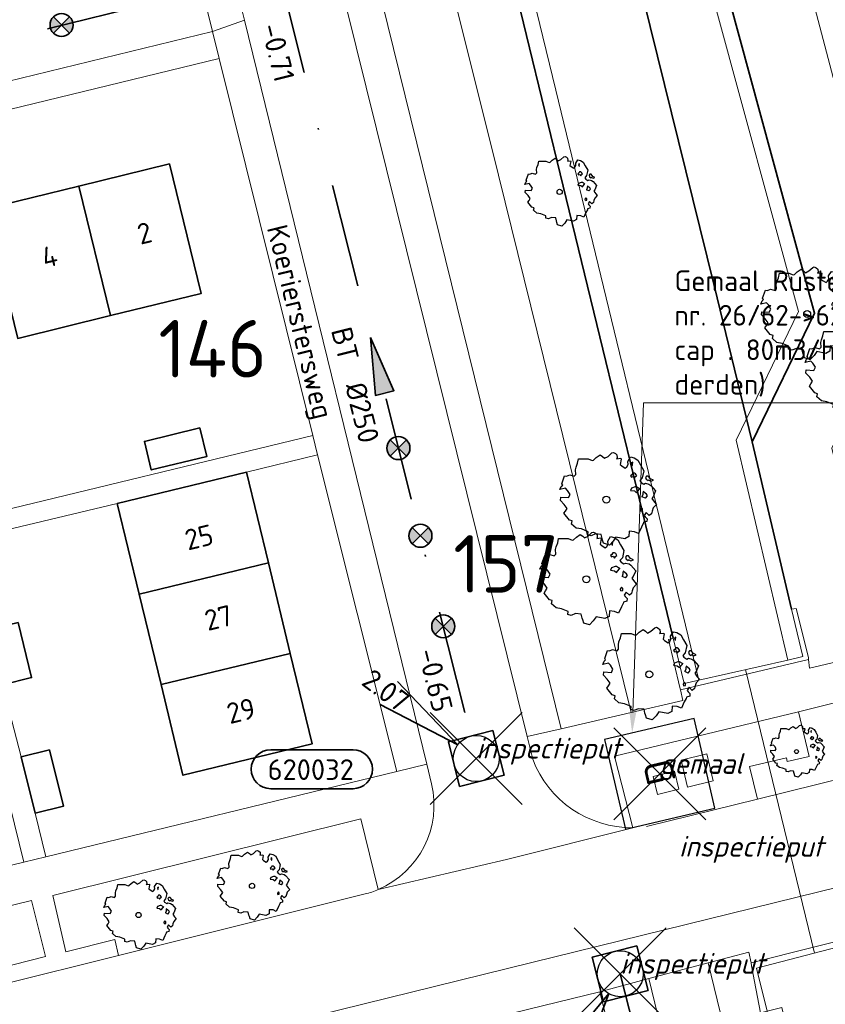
# Model space of a CAD drawing. Header units: metres. Extents: x 152391 to 157968, y 462336 to 467280.
# Tile 635 of 656: x 156942 to 156995, y 464532 to 464597. Entities that reach past the tile are written whole.
import ezdxf
from ezdxf import colors
from ezdxf.entities.mleader import LeaderData, LeaderLine
from ezdxf.enums import TextEntityAlignment as Align
from ezdxf.math import Vec2, Vec3

# ---------------------------------------------------------------- set-up
doc = ezdxf.new("R2010")
doc.units = ezdxf.units.M
doc.header["$LTSCALE"] = 0.75
doc.header["$PDMODE"] = 3
doc.header["$PDSIZE"] = 3
doc.linetypes.add('RI-VWA_BETON', pattern=[19, 9, -5, 0, -5])
doc.layers.get('0').update_dxf_attribs({"lineweight": 25})
doc.layers.get('defpoints').update_dxf_attribs({"lineweight": 25})
for name, color, linetype, lineweight in [('B-GV-GR-BOOM-S', 252, 'Continuous', 25), ('B-OI-OG-TERREIN_PLANGEBIED-T18', 1, 'Continuous', 18), ('B-WE-GK-BESCHOEIING-G', 251, 'GK-BESCHOEIING', 35), ('B-WE-IE-TERREINAFSCHEIDING_KUNSTMATIG_MUUR-GV', 251, 'Continuous', 18), ('B-WE-KW-KUNSTWERK_DUIKER-G', 5, 'Continuous', 18), ('B-WE-OG-BEBOUWING-GV', 6, 'Continuous', 35), ('B-WE-OG-BEBOUWING-T18', 1, 'Continuous', 18), ('B-WE-OG-TERREIN_CULTUURSCHEIDING-GV', 251, 'Continuous', 18), ('B-WE-OG-TOPOGRAFIE-T18', 1, 'Continuous', 18), ('B-WE-OG-WATER_SLOOT-GV', 251, 'Continuous', 18), ('B-WE-VH-VERHARDING_ASFALT-GV', 251, 'Continuous', 18), ('B-WE-VH-VERHARDING_BETONSTRAATSTEEN-GV', 251, 'Continuous', 18), ('B-WE-VH-VERHARDING_TEGEL-GV', 251, 'Continuous', 18), ('N-OI-RI-PERSLEIDING_GEMAAL-S @ 0.75', 210, 'Continuous', 35), ('N-OI-RI-T50', 130, 'Continuous', 50), ('N-OI-RI-VWA_PUTNUMMER-S @ 0.75', 36, 'Continuous', 35), ('N-OI-RI-VWA_RIOOLPUT_INSPECTIEPUT-S', 36, 'Continuous', 35), ('N-OI-RI-VWA_STROOMRICHTING-S @ 0.75', 36, 'Continuous', 35), ('N-OI-RI-VWA_TRANSPORTLEIDING_BETON_250-G', 36, 'RI-VWA_BETON', 35)]:
    doc.layers.add(name, color=color, linetype=linetype, lineweight=lineweight)
doc.layers.add('gemaal', color=7, linetype='Continuous', plot=False)
doc.layers.add('inspectieput', color=7, linetype='Continuous', plot=False)
doc.layers.add('N-OI-RI-VRIJVERVAL_HULPSTUK-S', color=210, linetype='Continuous', lineweight=35, plot=False)
doc.styles.add('NLCS-ISO', font='isocpeur.ttf')
doc.styles.add('NLCS-ISO-M750-T18', font='NLCS-ISO.ttf', dxfattribs={"height": 1.35})
doc.styles.add('NLCS-ISO-M750-T18_CURSIEF', font='NLCS-ISO.ttf', dxfattribs={"oblique": 15, "height": 1.35})
doc.styles.add('NLCS-ISO-M750-T50', font='NLCS-ISO.ttf', dxfattribs={"height": 3.75})
doc.linetypes.add('GK-BESCHOEIING', pattern='A,30,-5,[1,NLCS.SHX,S=1,R=0,X=0,Y=0],-5', length=40)

# ---------------------------------------------------------------- blocks, each defined once
blk = doc.blocks.new('*U55')
at = {"ltscale": 0.1}
blk.add_hatch(color=256, dxfattribs=at).paths.add_polyline_path([(-2.5, 0), (2.5, -0.833), (2.5, 0.833)])
at = {"ltscale": 0.1, "flags": 128}
blk.add_lwpolyline([(-2.5, 0), (2.5, -0.833), (2.5, 0.833)], close=True, dxfattribs=at)
at = {"ltscale": 0.1, "style": 'NLCS-ISO'}
for tag, p in [('BOBL', (-25.92, -3.24)), ('MAT', (-1, -3.74))]:
    blk.add_attdef(tag, text='', height=1.8, dxfattribs=at).set_placement(p, align=Align.BOTTOM_RIGHT)
for tag, p in [('BOBR', (24.974, -3.231)), ('DIA', (1, -3.74))]:
    blk.add_attdef(tag, text='', height=1.8, dxfattribs=at).set_placement(p, align=Align.BOTTOM_LEFT)
at = {"layer": 'defpoints', "ltscale": 0.1, "style": 'NLCS-ISO', "flags": 1}
blk.add_attdef('JVA', text='', height=1.8, dxfattribs=at).set_placement((0, -1), align=Align.TOP_CENTER)
blk = doc.blocks.new('SRI-GEMAAL-SO')
at = {"lineweight": -3, "flags": 128}
blk.add_lwpolyline([(-4, -4), (4, -4), (4, 4), (-4, 4)], close=True, dxfattribs=at)
at = {"ltscale": 0.1, "style": 'NLCS-ISO'}
blk.add_text('G', height=2.5, dxfattribs=at).set_placement((-0.167, -0.007), align=Align.MIDDLE_CENTER)
blk = doc.blocks.new('B-SRI-PUT_VWA-SO')
at = {"flags": 128}
blk.add_lwpolyline([(-2, 2), (2, 2), (2, -2), (-2, -2)], close=True, dxfattribs=at)
at = {"lineweight": -3, "flags": 128}
blk.add_lwpolyline([(2, -2), (2, 2), (-2, 2), (-2, -2)], close=True, dxfattribs=at)
at = {"lineweight": -3}
blk.add_circle((0, 0), 2, dxfattribs=at)
blk = doc.blocks.new('*U310')
for q in [(-5.847, -7.591), (-3.684, -8.845)]:
    blk.add_line((-1.003, -1.73), q)
blk.add_lwpolyline([(-8.209, -14.707), (-1.051, -14.707, 1), (-1.051, -11.323), (-8.209, -11.323, 1)], format="xyb", close=True)
at = {"ltscale": 0.1, "style": 'NLCS-ISO'}
blk.add_attdef('PUTHGT', text='', height=1.8, rotation=59.8932, dxfattribs=at).set_placement((-5.979, -10.367), align=Align.MIDDLE_LEFT)
blk.add_attdef('PUTNR', text='', height=1.8, dxfattribs=at).set_placement((-4.733, -11.183), align=Align.MIDDLE_CENTER)
blk = doc.blocks.new('*U311')
for q in [(-6.848, 6.702), (-8.349, 4.702)]:
    blk.add_line((-1.6, 1.2), q)
blk.add_lwpolyline([(-17.871, 0.76), (-10.713, 0.76, -1), (-10.713, -2.625), (-17.871, -2.625, -1)], format="xyb", close=True)
at = {"ltscale": 0.1, "style": 'NLCS-ISO'}
blk.add_attdef('PUTHGT', text='', height=1.8, rotation=323.11645, dxfattribs=at).set_placement((-9.556, 7.205), align=Align.MIDDLE_LEFT)
blk.add_attdef('PUTNR', text='', height=1.8, dxfattribs=at).set_placement((-14.394, -0.965), align=Align.MIDDLE_CENTER)
blk = doc.blocks.new('*U56')
at = {"ltscale": 0.1}
blk.add_hatch(color=256, dxfattribs=at).paths.add_polyline_path([(2.5, 0), (-2.5, -0.833), (-2.5, 0.833)])
at = {"ltscale": 0.1, "flags": 128}
blk.add_lwpolyline([(2.5, 0), (-2.5, -0.833), (-2.5, 0.833)], close=True, dxfattribs=at)
at = {"ltscale": 0.1, "style": 'NLCS-ISO'}
for tag, p in [('MAT', (-1, 0.5)), ('BOBL', (-29.73, 0))]:
    blk.add_attdef(tag, text='', height=1.8, dxfattribs=at).set_placement(p, align=Align.BOTTOM_RIGHT)
for tag, p in [('DIA', (1, 0.5)), ('BOBR', (28.784, -0.012))]:
    blk.add_attdef(tag, text='', height=1.8, dxfattribs=at).set_placement(p, align=Align.BOTTOM_LEFT)
at = {"layer": 'defpoints', "ltscale": 0.1, "style": 'NLCS-ISO', "flags": 1}
blk.add_attdef('JVA', text='', height=1.8, dxfattribs=at).set_placement((0, -1), align=Align.TOP_CENTER)
blk = doc.blocks.new('SRI-HULP')
h = blk.add_hatch(color=256)
h.dxf.hatch_style = 1
h.paths.add_polyline_path([(-0.707, 0.707, 0.198912), (-1, 0, 0.198912), (-0.707, -0.707), (0, 0)])
h = blk.add_hatch(color=256)
h.dxf.hatch_style = 1
h.paths.add_polyline_path([(1, 0, 0.198912), (0.707, 0.707), (0, 0), (0.707, -0.707, 0.198912)])
for p, q in [((-0.707, 0.707), (0.707, -0.707)), ((-0.707, -0.707), (0.707, 0.707))]:
    blk.add_line(p, q)
blk.add_circle((0, 0), 1)
blk = doc.blocks.new('ACMAP_ANN_TEMPLATE_type knoop')
at = {"layer": 'defpoints', "style": 'NLCS-ISO-M750-T18_CURSIEF', "oblique": 15}
blk.add_attdef('type_knoop', (0, 0), '', height=1.35, dxfattribs=at)
blk = doc.blocks.new('SGR-BOOM_21_30')
at = {"linetype": 'Continuous'}
for p, q in [((-1.109, 1.187), (-1.051, 1.335)), ((-1.051, 1.335), (-1.016, 1.499)), ((-1.016, 1.499), (-0.668, 1.499)), ((-0.668, 1.499), (-0.516, 1.433)), ((-0.516, 1.433), (-0.47, 1.45)), ((-0.47, 1.45), (-0.365, 1.548)), ((-0.365, 1.548), (-0.226, 1.647)), ((-0.226, 1.647), (-0.133, 1.581)), ((-0.133, 1.581), (-0.063, 1.515)), ((-0.063, 1.515), (0.065, 1.581)), ((0.065, 1.581), (0.205, 1.712)), ((0.205, 1.712), (0.263, 1.729)), ((0.263, 1.729), (0.333, 1.696)), ((0.333, 1.696), (0.391, 1.647)), ((0.402, 1.532), (0.379, 1.499)), ((0.379, 1.499), (0.53, 1.515)), ((0.391, 1.647), (0.402, 1.532)), ((0.542, 1.483), (0.507, 1.285)), ((0.507, 1.285), (0.565, 1.236)), ((0.53, 1.515), (0.542, 1.483)), ((0.751, 1.203), (0.798, 1.285)), ((0.786, 1.4), (0.891, 1.565)), ((0.798, 1.285), (0.786, 1.4)), ((0.891, 1.565), (1.019, 1.532)), ((0.972, 1.368), (0.926, 1.335)), ((0.926, 1.335), (0.949, 1.253)), ((0.961, 1.269), (0.972, 1.368)), ((1.019, 1.532), (1.158, 1.45)), ((1.158, 1.45), (1.251, 1.269)), ((-1.633, 0.579), (-1.528, 0.875)), ((-1.528, 0.875), (-1.458, 0.858)), ((-1.458, 0.858), (-1.342, 0.908)), ((-1.342, 0.908), (-1.179, 0.858)), ((-1.179, 0.858), (-1.121, 0.924)), ((-1.133, 1.088), (-1.109, 1.187)), ((-1.121, 0.924), (-1.133, 1.088)), ((0.565, 1.236), (0.693, 1.154)), ((0.693, 1.154), (0.751, 1.203)), ((0.937, 0.908), (0.891, 0.875)), ((0.891, 0.875), (0.926, 0.825)), ((0.926, 0.825), (0.984, 0.842)), ((0.972, 0.973), (0.937, 0.908)), ((0.949, 1.253), (0.961, 1.236)), ((1.03, 0.973), (0.972, 0.973)), ((0.984, 0.842), (1.03, 0.776)), ((1.077, 0.94), (1.03, 0.973)), ((1.03, 0.776), (1.077, 0.842)), ((1.124, 0.875), (1.077, 0.94)), ((1.077, 0.842), (1.124, 0.875)), ((1.321, 0.793), (1.228, 0.694)), ((1.228, 0.694), (1.275, 0.628)), ((1.251, 1.269), (1.379, 1.055)), ((1.379, 1.055), (1.321, 0.793)), ((1.472, 0.858), (1.438, 0.809)), ((1.438, 0.809), (1.461, 0.743)), ((1.461, 0.743), (1.531, 0.694)), ((1.542, 0.858), (1.472, 0.858)), ((1.531, 0.727), (1.635, 0.678)), ((1.531, 0.694), (1.542, 0.727)), ((1.624, 0.76), (1.542, 0.858)), ((1.728, 0.71), (1.624, 0.76)), ((1.635, 0.678), (1.728, 0.71)), ((-1.703, 0.365), (-1.656, 0.48)), ((-1.493, 0.415), (-1.703, 0.365)), ((-1.679, -0.029), (-1.668, 0.086)), ((-1.668, 0.086), (-1.389, 0.07)), ((-1.656, 0.48), (-1.598, 0.53)), ((-1.598, 0.53), (-1.633, 0.579)), ((-1.423, 0.333), (-1.493, 0.415)), ((-1.33, 0.185), (-1.423, 0.333)), ((-1.389, 0.07), (-1.33, 0.185)), ((0.926, 0.415), (0.891, 0.333)), ((0.891, 0.333), (1.03, 0.316)), ((1.054, 0.464), (0.926, 0.415)), ((1.03, 0.316), (1.112, 0.251)), ((1.112, 0.464), (1.054, 0.464)), ((1.217, 0.398), (1.112, 0.464)), ((1.112, 0.251), (1.205, 0.365)), ((1.205, 0.365), (1.24, 0.415)), ((1.275, 0.628), (1.379, 0.563)), ((1.344, 0.185), (1.31, 0.103)), ((1.434, 0.049), (1.31, 0.103)), ((1.356, 0.3), (1.344, 0.234)), ((1.344, 0.234), (1.344, 0.185)), ((1.426, 0.234), (1.356, 0.3)), ((1.379, 0.563), (1.438, 0.595)), ((1.472, 0.201), (1.426, 0.234)), ((1.434, 0.049), (1.507, 0.136)), ((1.438, 0.595), (1.565, 0.563)), ((1.507, 0.136), (1.472, 0.201)), ((1.565, 0.563), (1.635, 0.513)), ((1.635, 0.513), (1.81, 0.316)), ((1.717, 0.103), (1.67, 0.037)), ((1.67, 0.037), (1.763, -0.094)), ((1.81, 0.316), (1.717, 0.103)), ((-1.54, -0.177), (-1.679, -0.029)), ((-1.551, -0.505), (-1.493, -0.423)), ((-1.354, -0.752), (-1.551, -0.505)), ((-1.435, -0.324), (-1.54, -0.177)), ((-1.493, -0.423), (-1.435, -0.324)), ((1.286, -0.292), (1.24, -0.357)), ((1.24, -0.357), (1.251, -0.423)), ((1.263, -0.423), (1.333, -0.407)), ((1.333, -0.341), (1.286, -0.292)), ((1.333, -0.407), (1.333, -0.341)), ((1.461, -0.472), (1.391, -0.587)), ((1.391, -0.587), (1.426, -0.637)), ((1.426, -0.637), (1.496, -0.702)), ((1.577, -0.587), (1.461, -0.472)), ((1.658, -0.522), (1.577, -0.587)), ((1.682, -0.423), (1.658, -0.522)), ((1.717, -0.308), (1.682, -0.423)), ((1.845, -0.177), (1.717, -0.308)), ((1.763, -0.094), (1.845, -0.177)), ((-1.249, -0.784), (-1.354, -0.752)), ((-1.272, -0.899), (-1.249, -0.784)), ((-1.109, -1.047), (-1.272, -0.899)), ((-0.912, -1.08), (-1.109, -1.047)), ((-0.668, -1.179), (-0.912, -1.08)), ((-0.679, -1.294), (-0.668, -1.179)), ((-0.4, -1.261), (-0.551, -1.326)), ((-0.191, -1.277), (-0.4, -1.261)), ((-0.156, -1.425), (-0.191, -1.277)), ((0.844, -1.162), (0.833, -1.359)), ((1.03, -1.179), (0.844, -1.162)), ((1.182, -1.244), (1.03, -1.179)), ((1.286, -1.014), (1.182, -1.244)), ((1.356, -0.883), (1.286, -1.014)), ((1.368, -0.834), (1.356, -0.883)), ((1.484, -0.801), (1.368, -0.834)), ((1.496, -0.702), (1.484, -0.801)), ((-0.551, -1.326), (-0.679, -1.294)), ((-0.133, -1.491), (-0.156, -1.425)), ((-0.098, -1.606), (-0.133, -1.491)), ((0.112, -1.671), (-0.098, -1.606)), ((0.251, -1.524), (0.112, -1.671)), ((0.356, -1.376), (0.251, -1.524)), ((0.682, -1.441), (0.356, -1.376)), ((0.833, -1.359), (0.682, -1.441))]:
    blk.add_line(p, q, dxfattribs=at)
blk.add_circle((0, 0), 0.126, dxfattribs=at)
blk = doc.blocks.new('SGR-BOOM_31_50')
at = {"linetype": 'Continuous'}
for p, q in [((-1.402, 1.78), (-1.355, 1.999)), ((-1.355, 1.999), (-0.89, 1.999)), ((-0.89, 1.999), (-0.688, 1.911)), ((-0.688, 1.911), (-0.626, 1.933)), ((-0.626, 1.933), (-0.487, 2.064)), ((-0.487, 2.064), (-0.301, 2.196)), ((-0.301, 2.196), (-0.177, 2.108)), ((-0.177, 2.108), (-0.084, 2.02)), ((-0.084, 2.02), (0.087, 2.108)), ((0.087, 2.108), (0.273, 2.283)), ((0.273, 2.283), (0.351, 2.305)), ((0.351, 2.305), (0.444, 2.261)), ((0.444, 2.261), (0.521, 2.196)), ((0.537, 2.042), (0.506, 1.999)), ((0.506, 1.999), (0.707, 2.02)), ((0.521, 2.196), (0.537, 2.042)), ((0.723, 1.977), (0.676, 1.714)), ((0.707, 2.02), (0.723, 1.977)), ((1.048, 1.867), (1.188, 2.086)), ((1.188, 2.086), (1.358, 2.042)), ((1.358, 2.042), (1.545, 1.933)), ((1.545, 1.933), (1.669, 1.692)), ((-1.51, 1.451), (-1.479, 1.582)), ((-1.495, 1.232), (-1.51, 1.451)), ((-1.479, 1.582), (-1.402, 1.78)), ((0.676, 1.714), (0.754, 1.648)), ((0.754, 1.648), (0.924, 1.539)), ((0.924, 1.539), (1.002, 1.604)), ((1.002, 1.604), (1.064, 1.714)), ((1.064, 1.714), (1.048, 1.867)), ((1.296, 1.823), (1.234, 1.78)), ((1.234, 1.78), (1.265, 1.67)), ((1.296, 1.298), (1.25, 1.21)), ((1.265, 1.67), (1.281, 1.648)), ((1.281, 1.692), (1.296, 1.823)), ((1.374, 1.298), (1.296, 1.298)), ((1.436, 1.254), (1.374, 1.298)), ((1.669, 1.692), (1.839, 1.407)), ((1.839, 1.407), (1.762, 1.057)), ((-2.208, 0.641), (-2.131, 0.706)), ((-2.177, 0.772), (-2.038, 1.166)), ((-2.131, 0.706), (-2.177, 0.772)), ((-2.038, 1.166), (-1.944, 1.144)), ((-1.944, 1.144), (-1.789, 1.21)), ((-1.789, 1.21), (-1.572, 1.144)), ((-1.572, 1.144), (-1.495, 1.232)), ((1.25, 1.21), (1.188, 1.166)), ((1.188, 1.166), (1.234, 1.101)), ((1.234, 1.101), (1.312, 1.122)), ((1.312, 1.122), (1.374, 1.035)), ((1.374, 1.035), (1.436, 1.122)), ((1.498, 1.166), (1.436, 1.254)), ((1.436, 1.122), (1.498, 1.166)), ((1.762, 1.057), (1.638, 0.925)), ((1.638, 0.925), (1.7, 0.838)), ((1.7, 0.838), (1.839, 0.75)), ((1.839, 0.75), (1.917, 0.794)), ((1.963, 1.144), (1.917, 1.079)), ((1.917, 1.079), (1.948, 0.991)), ((1.917, 0.794), (2.087, 0.75)), ((1.948, 0.991), (2.041, 0.925)), ((2.056, 1.144), (1.963, 1.144)), ((2.041, 0.969), (2.18, 0.903)), ((2.041, 0.925), (2.056, 0.969)), ((2.165, 1.013), (2.056, 1.144)), ((2.087, 0.75), (2.18, 0.684)), ((2.304, 0.947), (2.165, 1.013)), ((2.18, 0.903), (2.304, 0.947)), ((2.18, 0.684), (2.413, 0.422)), ((-2.27, 0.487), (-2.208, 0.641)), ((-1.991, 0.553), (-2.27, 0.487)), ((-2.239, -0.038), (-2.224, 0.115)), ((-2.224, 0.115), (-1.851, 0.093)), ((-1.898, 0.444), (-1.991, 0.553)), ((-1.774, 0.246), (-1.898, 0.444)), ((-1.851, 0.093), (-1.774, 0.246)), ((1.234, 0.553), (1.188, 0.444)), ((1.188, 0.444), (1.374, 0.422)), ((1.405, 0.619), (1.234, 0.553)), ((1.374, 0.422), (1.483, 0.334)), ((1.483, 0.619), (1.405, 0.619)), ((1.622, 0.531), (1.483, 0.619)), ((1.483, 0.334), (1.607, 0.487)), ((1.607, 0.487), (1.653, 0.553)), ((1.793, 0.246), (1.746, 0.137)), ((1.911, 0.065), (1.746, 0.137)), ((1.808, 0.4), (1.793, 0.312)), ((1.793, 0.312), (1.793, 0.246)), ((1.901, 0.312), (1.808, 0.4)), ((1.963, 0.268), (1.901, 0.312)), ((1.911, 0.065), (2.01, 0.181)), ((2.01, 0.181), (1.963, 0.268)), ((2.289, 0.137), (2.227, 0.049)), ((2.227, 0.049), (2.351, -0.126)), ((2.413, 0.422), (2.289, 0.137)), ((-2.053, -0.235), (-2.239, -0.038)), ((-2.069, -0.673), (-1.991, -0.564)), ((-1.913, -0.433), (-2.053, -0.235)), ((-1.991, -0.564), (-1.913, -0.433)), ((1.715, -0.389), (1.653, -0.476)), ((1.653, -0.476), (1.669, -0.564)), ((1.684, -0.564), (1.777, -0.542)), ((1.777, -0.454), (1.715, -0.389)), ((1.777, -0.542), (1.777, -0.454)), ((1.948, -0.63), (1.855, -0.783)), ((2.103, -0.783), (1.948, -0.63)), ((2.242, -0.564), (2.211, -0.695)), ((2.289, -0.411), (2.242, -0.564)), ((2.459, -0.235), (2.289, -0.411)), ((2.351, -0.126), (2.459, -0.235)), ((-1.805, -1.002), (-2.069, -0.673)), ((-1.665, -1.046), (-1.805, -1.002)), ((-1.696, -1.199), (-1.665, -1.046)), ((-1.479, -1.396), (-1.696, -1.199)), ((1.808, -1.177), (1.715, -1.352)), ((1.824, -1.112), (1.808, -1.177)), ((1.979, -1.068), (1.824, -1.112)), ((1.855, -0.783), (1.901, -0.849)), ((1.901, -0.849), (1.994, -0.936)), ((1.994, -0.936), (1.979, -1.068)), ((2.211, -0.695), (2.103, -0.783)), ((-1.216, -1.44), (-1.479, -1.396)), ((-0.89, -1.571), (-1.216, -1.44)), ((-0.906, -1.725), (-0.89, -1.571)), ((-0.735, -1.769), (-0.906, -1.725)), ((-0.533, -1.681), (-0.735, -1.769)), ((-0.254, -1.703), (-0.533, -1.681)), ((-0.208, -1.9), (-0.254, -1.703)), ((-0.177, -1.988), (-0.208, -1.9)), ((0.475, -1.834), (0.335, -2.031)), ((0.909, -1.922), (0.475, -1.834)), ((1.11, -1.812), (0.909, -1.922)), ((1.126, -1.55), (1.11, -1.812)), ((1.374, -1.571), (1.126, -1.55)), ((1.576, -1.659), (1.374, -1.571)), ((1.715, -1.352), (1.576, -1.659)), ((-0.13, -2.141), (-0.177, -1.988)), ((0.149, -2.229), (-0.13, -2.141)), ((0.335, -2.031), (0.149, -2.229))]:
    blk.add_line(p, q, dxfattribs=at)
blk.add_circle((0, 0), 0.169, dxfattribs=at)
blk = doc.blocks.new('SGR-BOOM_50_100')
at = {"linetype": 'Continuous'}
for p, q in [((-1.869, 2.373), (-1.807, 2.665)), ((-1.807, 2.665), (-1.187, 2.665)), ((-1.187, 2.665), (-0.918, 2.548)), ((-0.918, 2.548), (-0.835, 2.577)), ((-0.835, 2.577), (-0.649, 2.752)), ((-0.649, 2.752), (-0.401, 2.928)), ((-0.401, 2.928), (-0.236, 2.811)), ((-0.236, 2.811), (-0.112, 2.694)), ((-0.112, 2.694), (0.116, 2.811)), ((0.116, 2.811), (0.364, 3.044)), ((0.364, 3.044), (0.467, 3.074)), ((0.467, 3.074), (0.591, 3.015)), ((0.591, 3.015), (0.695, 2.928)), ((0.715, 2.723), (0.674, 2.665)), ((0.674, 2.665), (0.943, 2.694)), ((0.695, 2.928), (0.715, 2.723)), ((0.964, 2.636), (0.902, 2.285)), ((0.943, 2.694), (0.964, 2.636)), ((1.398, 2.49), (1.584, 2.782)), ((1.584, 2.782), (1.811, 2.723)), ((1.811, 2.723), (2.059, 2.577)), ((2.059, 2.577), (2.225, 2.256)), ((-2.014, 1.935), (-1.972, 2.11)), ((-1.993, 1.643), (-2.014, 1.935)), ((-1.972, 2.11), (-1.869, 2.373)), ((0.902, 2.285), (1.005, 2.198)), ((1.005, 2.198), (1.232, 2.052)), ((1.232, 2.052), (1.336, 2.139)), ((1.336, 2.139), (1.418, 2.285)), ((1.418, 2.285), (1.398, 2.49)), ((1.729, 2.431), (1.646, 2.373)), ((1.646, 2.373), (1.687, 2.227)), ((1.687, 2.227), (1.708, 2.198)), ((1.708, 2.256), (1.729, 2.431)), ((2.225, 2.256), (2.452, 1.876)), ((-2.903, 1.029), (-2.717, 1.555)), ((-2.717, 1.555), (-2.593, 1.526)), ((-2.593, 1.526), (-2.386, 1.613)), ((-2.386, 1.613), (-2.096, 1.526)), ((-2.096, 1.526), (-1.993, 1.643)), ((1.667, 1.613), (1.584, 1.555)), ((1.584, 1.555), (1.646, 1.467)), ((1.646, 1.467), (1.749, 1.497)), ((1.729, 1.73), (1.667, 1.613)), ((1.832, 1.73), (1.729, 1.73)), ((1.749, 1.497), (1.832, 1.38)), ((1.915, 1.672), (1.832, 1.73)), ((1.832, 1.38), (1.915, 1.497)), ((1.997, 1.555), (1.915, 1.672)), ((1.915, 1.497), (1.997, 1.555)), ((2.349, 1.409), (2.183, 1.234)), ((2.452, 1.876), (2.349, 1.409)), ((2.618, 1.526), (2.556, 1.438)), ((2.556, 1.438), (2.597, 1.321)), ((2.597, 1.321), (2.721, 1.234)), ((2.742, 1.526), (2.618, 1.526)), ((2.721, 1.292), (2.907, 1.205)), ((2.721, 1.234), (2.742, 1.292)), ((2.886, 1.351), (2.742, 1.526)), ((3.072, 1.263), (2.886, 1.351)), ((-3.027, 0.65), (-2.944, 0.854)), ((-2.655, 0.737), (-3.027, 0.65)), ((-2.944, 0.854), (-2.841, 0.942)), ((-2.841, 0.942), (-2.903, 1.029)), ((-2.531, 0.591), (-2.655, 0.737)), ((1.646, 0.737), (1.584, 0.591)), ((1.873, 0.825), (1.646, 0.737)), ((1.977, 0.825), (1.873, 0.825)), ((2.163, 0.708), (1.977, 0.825)), ((1.977, 0.445), (2.142, 0.65)), ((2.142, 0.65), (2.204, 0.737)), ((2.183, 1.234), (2.266, 1.117)), ((2.266, 1.117), (2.452, 1)), ((2.452, 1), (2.556, 1.059)), ((2.556, 1.059), (2.783, 1)), ((2.783, 1), (2.907, 0.913)), ((2.907, 1.205), (3.072, 1.263)), ((2.907, 0.913), (3.217, 0.562)), ((-2.985, -0.051), (-2.965, 0.153)), ((-2.965, 0.153), (-2.469, 0.124)), ((-2.365, 0.329), (-2.531, 0.591)), ((-2.469, 0.124), (-2.365, 0.329)), ((1.584, 0.591), (1.832, 0.562)), ((1.832, 0.562), (1.977, 0.445)), ((2.39, 0.329), (2.328, 0.183)), ((2.549, 0.087), (2.328, 0.183)), ((2.411, 0.533), (2.39, 0.416)), ((2.39, 0.416), (2.39, 0.329)), ((2.535, 0.416), (2.411, 0.533)), ((2.618, 0.358), (2.535, 0.416)), ((2.549, 0.087), (2.68, 0.241)), ((2.68, 0.241), (2.618, 0.358)), ((3.052, 0.183), (2.969, 0.066)), ((2.969, 0.066), (3.135, -0.168)), ((3.217, 0.562), (3.052, 0.183)), ((-2.737, -0.314), (-2.985, -0.051)), ((-2.551, -0.577), (-2.737, -0.314)), ((-2.655, -0.752), (-2.551, -0.577)), ((2.287, -0.518), (2.204, -0.635)), ((2.204, -0.635), (2.225, -0.752)), ((2.37, -0.606), (2.287, -0.518)), ((2.37, -0.723), (2.37, -0.606)), ((3.052, -0.548), (2.99, -0.752)), ((3.279, -0.314), (3.052, -0.548)), ((3.135, -0.168), (3.279, -0.314)), ((-2.758, -0.898), (-2.655, -0.752)), ((-2.407, -1.336), (-2.758, -0.898)), ((2.245, -0.752), (2.37, -0.723)), ((2.597, -0.84), (2.473, -1.044)), ((2.473, -1.044), (2.535, -1.132)), ((2.535, -1.132), (2.659, -1.248)), ((2.804, -1.044), (2.597, -0.84)), ((2.659, -1.248), (2.638, -1.424)), ((2.948, -0.927), (2.804, -1.044)), ((2.99, -0.752), (2.948, -0.927)), ((-2.22, -1.394), (-2.407, -1.336)), ((-2.262, -1.599), (-2.22, -1.394)), ((-1.972, -1.862), (-2.262, -1.599)), ((-1.621, -1.92), (-1.972, -1.862)), ((-1.187, -2.095), (-1.621, -1.92)), ((2.287, -1.803), (2.101, -2.212)), ((2.411, -1.57), (2.287, -1.803)), ((2.432, -1.482), (2.411, -1.57)), ((2.638, -1.424), (2.432, -1.482)), ((-1.207, -2.3), (-1.187, -2.095)), ((-0.98, -2.358), (-1.207, -2.3)), ((-0.711, -2.241), (-0.98, -2.358)), ((-0.339, -2.271), (-0.711, -2.241)), ((-0.277, -2.533), (-0.339, -2.271)), ((-0.236, -2.65), (-0.277, -2.533)), ((0.633, -2.446), (0.447, -2.709)), ((1.212, -2.563), (0.633, -2.446)), ((1.48, -2.417), (1.212, -2.563)), ((1.501, -2.066), (1.48, -2.417)), ((1.832, -2.095), (1.501, -2.066)), ((2.101, -2.212), (1.832, -2.095)), ((-0.174, -2.855), (-0.236, -2.65)), ((0.199, -2.971), (-0.174, -2.855)), ((0.447, -2.709), (0.199, -2.971))]:
    blk.add_line(p, q, dxfattribs=at)
blk.add_circle((0, 0), 0.225, dxfattribs=at)

msp = doc.modelspace()

# ---------------------------------------------------------------- linework, layer by layer
at = {"layer": 'B-WE-GK-BESCHOEIING-G'}
for points in [[(156984.769, 464556.256), (156969.216, 464620.161)], [(156979.039, 464613.857), (156981.425, 464603.664), (156982.968, 464602.397), (156988.393, 464598.022), (156993.987, 464577.467), (156989.921, 464569.062)], [(156989.921, 464569.062), (156987.431, 464579.267), (156981.425, 464603.664)], [(156989.921, 464569.062), (156992.48, 464558.16)]]:
    msp.add_lwpolyline(points, dxfattribs=at)
at = {"layer": 'B-WE-IE-TERREINAFSCHEIDING_KUNSTMATIG_MUUR-GV'}
for points in [[(156993.596, 464554.861), (156993.579, 464555.008), (156992.776, 464558.195), (156992.48, 464558.16), (156993.223, 464555.055), (156992.247, 464554.834), (156986.438, 464553.517), (156985.481, 464553.3), (156984.769, 464556.256), (156984.448, 464556.179), (156985.199, 464553.041), (156985.234, 464552.895)], [(156990.885, 464531.922), (156990.203, 464534.734), (156997.629, 464536.664), (156998.352, 464533.762), (156998.81, 464533.844), (156998.117, 464536.941), (156998.072, 464537.143), (156989.843, 464535.088), (156989.88, 464534.894), (156990.463, 464531.819)]]:
    msp.add_lwpolyline(points, close=True, dxfattribs=at)
at = {"layer": 'B-WE-KW-KUNSTWERK_DUIKER-G'}
msp.add_lwpolyline([(156993.981, 464535.716), (156989.475, 464554.205)], dxfattribs=at)
at = {"layer": 'B-WE-OG-BEBOUWING-GV'}
for points in [[(156948.075, 464577.297), (156953.99, 464578.749), (156951.916, 464587.195), (156946, 464585.743)], [(156948.075, 464577.297), (156946, 464585.743), (156939.947, 464584.254), (156942.024, 464575.811)], [(156953.903, 464569.977), (156950.277, 464569.096), (156950.73, 464567.23), (156954.357, 464568.111)], [(156948.51, 464565.043), (156949.939, 464559.136), (156958.362, 464561.173), (156956.933, 464567.08)], [(156951.367, 464553.229), (156959.791, 464555.266), (156958.362, 464561.173), (156949.939, 464559.136)], [(156942.042, 464557.287), (156940.145, 464556.822), (156941.027, 464553.222), (156942.924, 464553.686)], [(156959.791, 464555.266), (156951.367, 464553.229), (156952.796, 464547.322), (156961.219, 464549.36)], [(156943.162, 464544.847), (156944.995, 464545.3), (156944.086, 464548.972), (156942.254, 464548.518)]]:
    msp.add_lwpolyline(points, close=True, dxfattribs=at)
at = {"layer": 'B-WE-OG-TERREIN_CULTUURSCHEIDING-GV'}
for points in [[(157012.85, 464559.076), (157012.506, 464560.483), (157000, 464611.64), (156995.288, 464631.064), (156987.314, 464629.078), (156984.385, 464618.904), (156984.18, 464615.951), (156984.589, 464612.298), (156986.002, 464606.43), (156992.815, 464601.93), (156999.213, 464577.54), (156995.111, 464568.657), (156998.282, 464555.396), (157000, 464555.798), (157012.905, 464558.85)], [(156982.018, 464551.412), (156980.086, 464559.234), (156972.951, 464588.129), (156965.36, 464618.571), (156965.137, 464619.628), (156961.284, 464619.125), (156960.476, 464619.109), (156965.021, 464600.822), (156977.453, 464550.352)], [(156987.379, 464546.948), (156985.706, 464546.541), (156985.278, 464548.305), (156986.951, 464548.711)], [(156984.849, 464547.576), (156985.134, 464546.404), (156983.748, 464546.067), (156983.463, 464547.239)], [(156940.911, 464533.644), (156940.65, 464534.692), (156943.828, 464535.49), (156942.908, 464539.144), (156918.518, 464533.159), (156919.687, 464528.346), (156929.324, 464530.752)], [(156990.301, 464504.744), (156991.453, 464500), (156996.949, 464477.512), (156997.092, 464476.927), (157000, 464465.027), (157000.124, 464464.517), (157000.344, 464464.567), (157003.644, 464465.32), (157003.584, 464465.582), (157003.961, 464465.668), (157000.978, 464477.877), (156998.79, 464486.828), (156995.34, 464500.944), (156994.188, 464505.688), (156987.053, 464535.076), (156983.184, 464534.056)]]:
    msp.add_lwpolyline(points, close=True, dxfattribs=at)
for points in [[(156983.028, 464543.982), (156990.252, 464545.753), (156989.734, 464547.898), (156992.148, 464548.446), (156992.2, 464548.217), (156993.639, 464548.543), (156992.931, 464551.45), (156980.943, 464548.557), (156982.129, 464543.898)], [(156965.531, 464539.875), (156964.386, 464544.482), (156944.304, 464539.481), (156945.165, 464535.797), (156948.344, 464536.595), (156948.584, 464535.559)], [(156948.584, 464535.559), (156964.671, 464539.574)]]:
    msp.add_lwpolyline(points, dxfattribs=at)
msp.add_lwpolyline([(156964.671, 464539.574, 0.064225), (156965.531, 464539.875)], format="xyb", dxfattribs=at)
at = {"layer": 'B-WE-OG-WATER_SLOOT-GV'}
for points in [[(156993.579, 464555.008), (156993.596, 464554.861), (156993.658, 464554.313), (156998.282, 464555.396), (156995.111, 464568.657), (156999.213, 464577.54), (156992.815, 464601.93), (156986.002, 464606.43), (156984.589, 464612.298), (156984.18, 464615.951), (156984.385, 464618.904), (156987.314, 464629.078), (156982.557, 464628.028), (156979.52, 464619.162)], [(156984.769, 464556.256), (156969.216, 464620.161), (156968.872, 464621.569)], [(156968.872, 464621.569), (156969.216, 464620.161), (156970.187, 464620.398), (156977.119, 464592.009), (156986.438, 464553.517), (156992.247, 464554.834), (156988.863, 464569.171), (156992.924, 464577.565), (156987.513, 464597.447), (156982.336, 464601.622), (156980.528, 464603.106), (156978.049, 464613.7)], [(156965.137, 464619.628), (156965.36, 464618.571), (156972.951, 464588.129), (156980.086, 464559.234), (156982.018, 464551.412), (156985.4, 464552.198), (156985.234, 464552.895), (156985.199, 464553.041), (156984.448, 464556.179), (156984.769, 464556.256)], [(156978.049, 464613.7), (156980.528, 464603.106), (156982.336, 464601.622), (156987.513, 464597.447), (156992.924, 464577.565), (156988.863, 464569.171), (156992.247, 464554.834)], [(156979.039, 464613.857), (156981.425, 464603.664), (156982.968, 464602.397), (156988.393, 464598.022), (156993.987, 464577.467), (156989.921, 464569.062), (156992.48, 464558.16), (156992.776, 464558.195), (156993.579, 464555.008)], [(156992.247, 464554.834), (156993.223, 464555.055), (156992.48, 464558.16), (156989.921, 464569.062), (156993.987, 464577.467), (156988.393, 464598.022), (156982.968, 464602.397), (156981.425, 464603.664), (156979.039, 464613.857)], [(156998.352, 464533.762), (156997.629, 464536.664), (156990.203, 464534.734), (156990.885, 464531.922), (156991.857, 464532.158), (156995.504, 464517.116), (156999.606, 464500.364), (157001.887, 464491.077), (157007.918, 464466.572), (157006.943, 464466.349), (157007.79, 464462.907), (157008.764, 464463.132), (157013.913, 464442.221), (157021.419, 464411.384), (157026.941, 464389.076)]]:
    msp.add_lwpolyline(points, dxfattribs=at)
for points in [[(156969.216, 464620.161), (156984.769, 464556.256), (156985.481, 464553.3), (156986.438, 464553.517), (156977.119, 464592.009), (156970.187, 464620.398)], [(156989.843, 464535.088), (156989.689, 464535.771), (156987.053, 464535.076), (156994.188, 464505.688), (156995.34, 464500.944), (156998.79, 464486.828), (157000.978, 464477.877), (157003.961, 464465.668), (157006.943, 464466.349), (157000, 464494.558), (156998.666, 464500), (156990.885, 464531.922), (156990.463, 464531.819), (156989.88, 464534.894)]]:
    msp.add_lwpolyline(points, close=True, dxfattribs=at)
at = {"layer": 'B-WE-VH-VERHARDING_ASFALT-GV'}
for points in [[(156975.602, 464548.367), (156975.241, 464549.838), (156962.785, 464600.116), (156957.411, 464622.36), (156951.475, 464646.425)], [(156945.037, 464643.875), (156955.842, 464600.444), (156956.325, 464598.503), (156956.808, 464596.559), (156968.69, 464548.036)], [(157104.763, 464573.607), (157084.259, 464568.8), (157068.905, 464565.029), (157043.822, 464558.856), (157042.54, 464558.53), (157018.521, 464552.631), (157014.604, 464551.705), (157006.314, 464549.709), (157004.616, 464549.271), (157002.041, 464548.662), (156990.252, 464545.753), (156983.028, 464543.982)], [(156964.671, 464539.574), (156948.584, 464535.559), (156940.911, 464533.644), (156929.324, 464530.752), (156930.522, 464525.858), (156931.171, 464526.015), (156933.121, 464524.656), (156975.548, 464535.103), (157000, 464541.126), (157043.822, 464551.804), (157055.114, 464554.524), (157066.506, 464557.268), (157105.348, 464566.809)], [(156968.69, 464548.036), (156969.004, 464546.752)], [(156965.531, 464539.875), (156973.89, 464541.827), (156982.129, 464543.898)], [(156982.129, 464543.898), (156973.89, 464541.827), (156965.531, 464539.875)]]:
    msp.add_lwpolyline(points, dxfattribs=at)
for points in [[(156982.129, 464543.898, -0.313955), (156975.602, 464548.367)], [(156969.004, 464546.752, -0.366227), (156965.531, 464539.875)], [(156965.531, 464539.875, -0.064225), (156964.671, 464539.574)]]:
    msp.add_lwpolyline(points, format="xyb", dxfattribs=at)
at = {"layer": 'B-WE-VH-VERHARDING_BETONSTRAATSTEEN-GV'}
for points in [[(156954.722, 464595.828), (156953.619, 464600.322), (156950.867, 464599.643), (156913.493, 464590.416), (156914.584, 464586.036)], [(156955.153, 464594.074), (156954.722, 464595.828), (156914.584, 464586.036), (156915.015, 464584.309)]]:
    msp.add_lwpolyline(points, close=True, dxfattribs=at)
at = {"layer": 'B-WE-VH-VERHARDING_TEGEL-GV'}
for points in [[(156951.475, 464646.425), (156957.411, 464622.36), (156962.785, 464600.116), (156975.241, 464549.838), (156977.453, 464550.352), (156965.021, 464600.822), (156960.476, 464619.109), (156959.146, 464624.471), (156958.645, 464626.487), (156953.913, 464645.563)], [(156982.129, 464543.898), (156980.943, 464548.557), (156992.931, 464551.45), (156999.389, 464553.054), (157003.51, 464554.067), (157005.155, 464554.46), (157013.414, 464556.492), (157014.604, 464551.705), (157018.521, 464552.631), (157017.302, 464557.465), (157041.397, 464563.352), (157042.54, 464558.53), (157043.822, 464558.856), (157042.644, 464563.595), (157067.744, 464569.843), (157068.905, 464565.029)], [(157012.905, 464558.85), (157000, 464555.798), (156998.282, 464555.396), (156993.658, 464554.313), (156993.596, 464554.861), (156985.234, 464552.895), (156985.4, 464552.198), (156982.018, 464551.412), (156977.453, 464550.352), (156975.241, 464549.838), (156975.602, 464548.367)], [(156969.004, 464546.752), (156968.69, 464548.036), (156966.744, 464547.565), (156943.857, 464541.993), (156942.416, 464541.643), (156919.724, 464536.118), (156917.992, 464535.583), (156918.518, 464533.159), (156942.908, 464539.144), (156943.828, 464535.49), (156940.65, 464534.692), (156940.911, 464533.644), (156948.584, 464535.559), (156948.344, 464536.595), (156945.165, 464535.797), (156944.304, 464539.481), (156964.386, 464544.482), (156965.531, 464539.875)], [(157000, 464541.126), (156975.548, 464535.103), (156933.121, 464524.656), (156931.171, 464526.015), (156930.522, 464525.858), (156927.299, 464525.075), (156928.33, 464520.703), (156933.631, 464521.962), (156936.188, 464522.485), (156976.241, 464532.285), (156979.976, 464533.199), (156983.184, 464534.056), (156987.053, 464535.076), (156989.689, 464535.771), (156989.843, 464535.088), (156998.072, 464537.143)], [(156996.949, 464477.512), (156991.453, 464500), (156990.301, 464504.744), (156983.184, 464534.056), (156979.976, 464533.199), (156986.299, 464507.557), (156987.236, 464503.996), (156987.799, 464501.859), (156981.982, 464500.301), (156982.054, 464500), (156982.341, 464498.808), (156987.08, 464500), (156988.19, 464500.279), (156988.258, 464500), (156991.659, 464486.157), (156990.254, 464485.67), (156990.929, 464482.774), (156992.42, 464483.052), (156992.845, 464481.226), (156993.334, 464481.027), (156993.708, 464480.845), (156994.343, 464480.467), (156994.859, 464480.094)]]:
    msp.add_lwpolyline(points, dxfattribs=at)
for points in [[(156956.325, 464598.503), (156955.842, 464600.444), (156953.619, 464600.322), (156954.722, 464595.828), (156956.808, 464596.559)], [(156956.808, 464596.559), (156954.722, 464595.828), (156955.153, 464594.074), (156961.261, 464569.485), (156961.576, 464568.216), (156966.744, 464547.565), (156968.69, 464548.036)], [(156956.933, 464567.08), (156961.576, 464568.216), (156961.261, 464569.485), (156939.537, 464564.208), (156921.058, 464559.844), (156921.365, 464558.467), (156927.568, 464559.97), (156937.298, 464562.329), (156937.839, 464560.097), (156938.725, 464556.532), (156939.612, 464552.966), (156942.416, 464541.643), (156943.857, 464541.993), (156943.162, 464544.847), (156942.254, 464548.518), (156941.027, 464553.222), (156940.145, 464556.822), (156939.263, 464560.422), (156938.745, 464562.714), (156948.51, 464565.043)], [(157002.041, 464548.662), (157001.585, 464550.41), (157000.081, 464550.042), (156999.389, 464553.054), (156992.931, 464551.45), (156993.639, 464548.543), (156992.2, 464548.217), (156992.148, 464548.446), (156989.734, 464547.898), (156990.252, 464545.753)]]:
    msp.add_lwpolyline(points, close=True, dxfattribs=at)
for points in [[(156975.602, 464548.367, 0.313955), (156982.129, 464543.898)], [(156965.531, 464539.875, 0.366227), (156969.004, 464546.752)]]:
    msp.add_lwpolyline(points, format="xyb", dxfattribs=at)
at = {"layer": 'gemaal'}
msp.add_point((156983.89, 464547.41), dxfattribs=at)
at = {"layer": 'inspectieput'}
for p in [(156971.92, 464548.41), (156981.31, 464534.37)]:
    msp.add_point(p, dxfattribs=at)
at = {"layer": 'N-OI-RI-VWA_TRANSPORTLEIDING_BETON_250-G'}
for p, q in [((156902.14, 464585.77), (156959.06, 464599.71)), ((156959.06, 464599.71), (156971.92, 464548.41)), ((156981.31, 464534.37), (156990.95, 464496.07))]:
    msp.add_line(p, q, dxfattribs=at)

# ---------------------------------------------------------------- block references
at = {"layer": 'B-GV-GR-BOOM-S', "transparency": 33554559}
for name, p in [('SGR-BOOM_31_50', (156977.357, 464585.37)), ('SGR-BOOM_50_100', (156993.5, 464577.4)), ('SGR-BOOM_50_100', (156996.4, 464573.6)), ('SGR-BOOM_50_100', (156980.4, 464565.3)), ('SGR-BOOM_50_100', (156979.1, 464560.1)), ('SGR-BOOM_50_100', (156983.2, 464553.9)), ('SGR-BOOM_21_30', (156992.804, 464548.861)), ('SGR-BOOM_31_50', (156957.3, 464540.1)), ('SGR-BOOM_31_50', (156949.9, 464538.2))]:
    msp.add_blockref(name, p, dxfattribs=at)
at = {"layer": 'defpoints'}
for p, values in [((156971.92, 464548.41), {'type_knoop': 'inspectieput'}), ((156983.89, 464547.41), {'type_knoop': 'gemaal'}), ((156985.14, 464542.01), {'type_knoop': 'inspectieput'}), ((156981.31, 464534.37), {'type_knoop': 'inspectieput'})]:
    msp.add_blockref('ACMAP_ANN_TEMPLATE_type knoop', p, dxfattribs=at).add_auto_attribs(values)
at = {"layer": 'N-OI-RI-PERSLEIDING_GEMAAL-S @ 0.75', "xscale": 0.75, "yscale": 0.75, "zscale": 0.75, "rotation": 283.0333563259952}
msp.add_blockref('SRI-GEMAAL-SO', (156983.89, 464547.41), dxfattribs=at)
at = {"layer": 'N-OI-RI-VRIJVERVAL_HULPSTUK-S', "xscale": 0.75, "yscale": 0.75, "zscale": 0.75}
for p in [(156944.875, 464596.25), (156966.844, 464568.656), (156968.281, 464562.938), (156969.766, 464557.031)]:
    msp.add_blockref('SRI-HULP', p, dxfattribs=at)
at = {"layer": 'N-OI-RI-VWA_PUTNUMMER-S @ 0.75', "xscale": 0.75, "yscale": 0.75, "zscale": 0.75}
msp.add_blockref('*U311', (156971.92, 464548.41), dxfattribs=at).add_auto_attribs({'PUTNR': '620032', 'PUTHGT': '2.07'})
at = {"layer": 'N-OI-RI-VWA_PUTNUMMER-S @ 0.75'}
ref = msp.add_blockref('*U310', (156981.31, 464534.37), dxfattribs=dict(at, xscale=0.75, yscale=0.75, zscale=0.75))
ref.add_attrib('PUTNR', '620035', dxfattribs={"layer": '0', "ltscale": 0.1, "height": 1.35, "style": 'NLCS-ISO'}).set_placement((156977.761, 464524.633), align=Align.MIDDLE_CENTER)
ref.add_attrib('PUTHGT', '2.18', dxfattribs={"layer": '0', "ltscale": 0.1, "height": 1.35, "rotation": 59.8932, "style": 'NLCS-ISO'}).set_placement((156976.961, 464526.828), align=Align.MIDDLE_LEFT)
at = {"layer": 'N-OI-RI-VWA_RIOOLPUT_INSPECTIEPUT-S', "xscale": 0.75, "yscale": 0.75, "zscale": 0.75}
for p, rotation in [((156971.92, 464548.41), 104.0730287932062), ((156981.31, 464534.37), 284.1277252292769)]:
    msp.add_blockref('B-SRI-PUT_VWA-SO', p, dxfattribs=dict(at, rotation=rotation))
at = {"layer": 'N-OI-RI-VWA_STROOMRICHTING-S @ 0.75', "xscale": 0.75, "yscale": 0.75, "zscale": 0.75}
for name, p, rotation, values in [('*U56', (156930.6, 464592.74), 13.7611727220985, {'MAT': 'BT', 'DIA': '%%c250', 'BOBL': '0.49', 'BOBR': '0.46'}), ('*U55', (156965.49, 464574.06), 284.0730287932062, {'MAT': 'BT', 'DIA': '%%c250', 'BOBL': '-0.71', 'BOBR': '-0.65'})]:
    msp.add_blockref(name, p, dxfattribs=dict(at, rotation=rotation)).add_auto_attribs(values)

# ---------------------------------------------------------------- texts
at = {"layer": 'B-WE-OG-BEBOUWING-T18', "style": 'NLCS-ISO-M750-T18'}
for s, rotation, p in [('2', 13.8, (156950.287, 464582.676)), ('4', 13.8, (156944.092, 464581.156)), ('25', 13.6, (156953.843, 464562.842)), ('27', 13.6, (156955.114, 464557.586)), ('29', 13.6, (156956.581, 464551.521))]:
    msp.add_text(s, height=1.35, rotation=rotation, dxfattribs=at).set_placement(p, align=Align.MIDDLE)
at = {"layer": 'B-WE-OG-TOPOGRAFIE-T18', "style": 'NLCS-ISO-M750-T18'}
msp.add_text('Koerierstersweg', height=1.35, rotation=283.7, dxfattribs=at).set_placement((156960.246, 464576.844), align=Align.MIDDLE)
at = {"layer": 'N-OI-RI-T50', "style": 'NLCS-ISO-M750-T50'}
for s, p in [('146', (156951.193, 464573.263)), ('157', (156970.418, 464559.229))]:
    msp.add_text(s, height=3.75, dxfattribs=at).set_placement(p)

# ---------------------------------------------------------------- leaders
at = {"layer": 'B-OI-OG-TERREIN_PLANGEBIED-T18'}
ml = msp.add_multileader_mtext('Standard', dxfattribs=at)
ml.set_content('Gemaal Rustenburgerweg\\Pnr. 26/62->620034\\Pcap . 80m3/h (renovatie door \\Pderden)', color=256, style='NLCS-ISO-M750-T18')
ml.set_leader_properties(color=256, linetype='ByLayer', lineweight=-1)
ml.build(insert=Vec2(0, 0))
ml.multileader.update_dxf_attribs({"text_left_attachment_type": 5, "text_right_attachment_type": 5, "dogleg_length": 1.35, "arrow_head_size": 1.35})
ctx = ml.context
ctx.base_point, ctx.char_height, ctx.arrow_head_size, ctx.landing_gap_size = Vec3(156984.173, 464571.609), 1.35, 1.35, 0.675
ctx.left_attachment, ctx.right_attachment = 5, 5
notes = []
notes.append((ctx, [(0, (1, 1, 0), (156982.823, 464571.609), (1, 0), 1.35, [(0, [(156982.088, 464550.072)], 0, [])])]))
ctx.mtext.insert, ctx.mtext.flow_direction = Vec3(156984.848, 464580.249), 5
for ctx, leaders in notes:
    for number, flags, end, landing, length, lines in leaders:
        leader = LeaderData()
        leader.index, (leader.has_last_leader_line, leader.has_dogleg_vector, leader.attachment_direction) = number, flags
        leader.last_leader_point, leader.dogleg_vector, leader.dogleg_length = Vec3(end), Vec3(landing), length
        for number, points, colour, breaks in lines:
            line = LeaderLine()
            line.index, line.vertices, line.color, line.breaks = number, Vec3.list(points), colors.encode_raw_color(colour), breaks
            leader.lines.append(line)
        ctx.leaders.append(leader)

doc.saveas('drawing.dxf')
